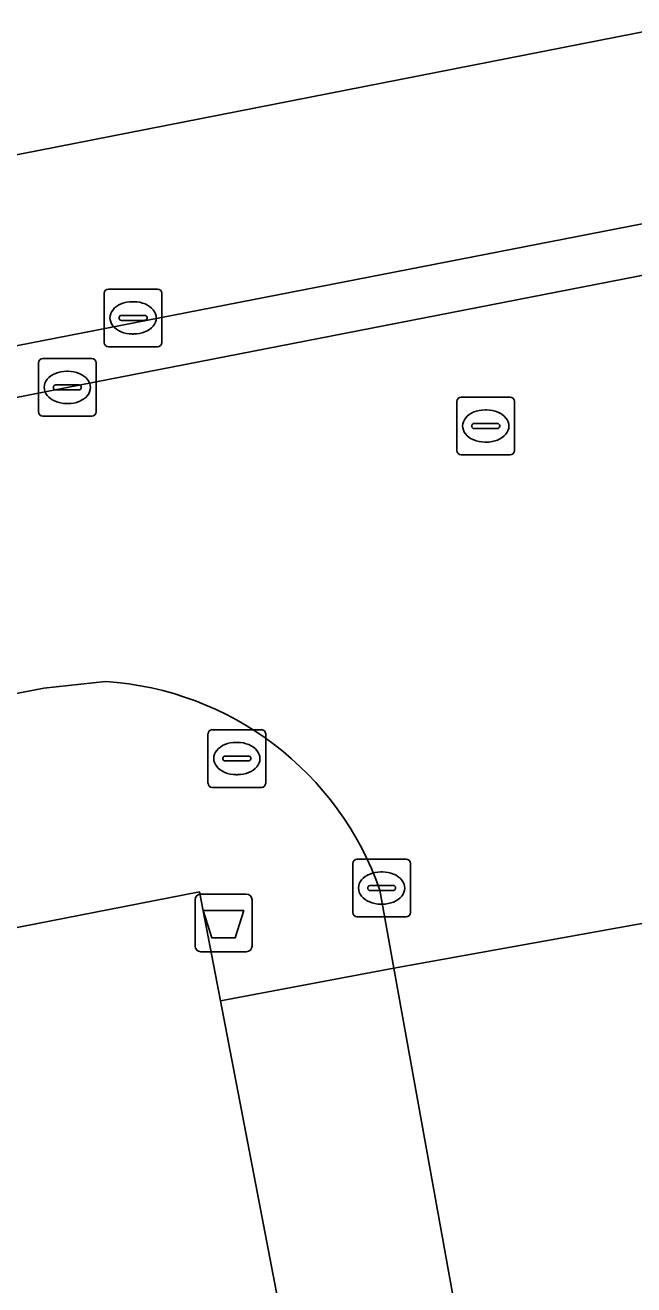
# Model space of a CAD drawing. Extents: x 160377 to 161131, y 383938 to 384853.
# Drawn here: x 160730.83 to 160741.38, y 384800.49 to 384822.34 of the extents above; entities that cross this region are included whole.
import ezdxf

# ---------------------------------------------------------------- set-up
doc = ezdxf.new("R2010")
doc.units = 0
for name, color, linetype in [('IMGEO_Afvalbak', 7, 'Continuous'), ('IMGEO_Berm_open', 7, 'Continuous'), ('IMGEO_Brandkraan', 7, 'Continuous'), ('IMGEO_Kolk', 7, 'Continuous'), ('IMGEO_Pand', 7, 'Continuous'), ('IMGEO_Rijbaan_lokaal_gesloten', 7, 'Continuous'), ('IMGEO_Rijbaan_lokaal_open', 7, 'Continuous'), ('IMGEO_Rijbaan_regionaal_gesloten', 7, 'Continuous'), ('IMGEO_Rioolput', 7, 'Continuous'), ('IMGEO_Voetpad_open', 7, 'Continuous')]:
    doc.layers.add(name, color=color, linetype=linetype)

msp = doc.modelspace()

# ---------------------------------------------------------------- linework, layer by layer
at = {"layer": 'IMGEO_Afvalbak'}
for p, q in [((160733.872, 384807.27), (160734.662, 384807.27)), ((160734.662, 384807.27), (160733.872, 384807.27)), ((160733.772, 384806.37), (160733.772, 384807.17)), ((160733.772, 384807.17), (160733.772, 384806.37)), ((160734.762, 384807.17), (160734.762, 384806.37)), ((160734.762, 384806.37), (160734.762, 384807.17)), ((160734.662, 384806.27), (160733.872, 384806.27)), ((160733.872, 384806.27), (160734.662, 384806.27))]:
    msp.add_line(p, q, dxfattribs=at)
msp.add_lwpolyline([(160733.915, 384806.984), (160734.619, 384806.984), (160734.47, 384806.514), (160734.064, 384806.514), (160733.915, 384806.984)], dxfattribs=at)
for centre, start, end in [((160733.872, 384807.17), 90, 180), ((160733.872, 384807.17), 90, 180), ((160734.662, 384807.17), 0, 90), ((160734.662, 384807.17), 360, 90), ((160733.872, 384806.37), 180, 270), ((160733.872, 384806.37), 180, 270), ((160734.662, 384806.37), 270, 0), ((160734.662, 384806.37), 270, 0)]:
    msp.add_arc(centre, 0.1, start, end, dxfattribs=at)
at = {"layer": 'IMGEO_Berm_open'}
for points in [[(160753.962, 384821.317), (160669.687, 384804.898)], [(160668.863, 384803.782), (160690.315, 384807.978), (160710.765, 384811.973), (160731.557, 384816.055), (160751.991, 384820.036), (160754.132, 384820.304)]]:
    msp.add_lwpolyline(points, dxfattribs=at)
at = {"layer": 'IMGEO_Brandkraan'}
for p, q in [((160733.997, 384809.195), (160733.997, 384810.047)), ((160734.072, 384810.121), (160734.924, 384810.121)), ((160734.998, 384810.047), (160734.998, 384809.195)), ((160734.485, 384809.901), (160734.51, 384809.901)), ((160734.256, 384809.615), (160734.256, 384809.627)), ((160734.299, 384809.664), (160734.697, 384809.664)), ((160734.74, 384809.627), (160734.74, 384809.615)), ((160734.694, 384809.578), (160734.296, 384809.578)), ((160734.508, 384809.341), (160734.483, 384809.341)), ((160734.924, 384809.121), (160734.072, 384809.121))]:
    msp.add_line(p, q, dxfattribs=at)
for points in [[(160733.997, 384809.195), (160733.997, 384810.047)], [(160734.072, 384810.121), (160734.924, 384810.121)], [(160734.998, 384810.047), (160734.998, 384809.195)], [(160734.924, 384809.121), (160734.072, 384809.121)]]:
    msp.add_lwpolyline(points, dxfattribs=at)
for centre, radius, start, end in [((160734.074, 384810.045), 0.0765, 91.552, 178.448), ((160734.074, 384810.045), 0.0765, 91.552, 178.448), ((160734.922, 384810.045), 0.0765, 1.552, 88.448), ((160734.922, 384810.045), 0.0765, 1.552, 88.448), ((160734.296, 384809.624), 0.0403, 85.8775, 175.7526), ((160734.293, 384809.614), 0.0366, 178.938, 274.7102), ((160734.697, 384809.621), 0.043, 264.8664, 352.4533), ((160734.701, 384809.626), 0.0386, 1.7309, 96.639), ((160734.074, 384809.197), 0.0765, 181.552, 268.448), ((160734.074, 384809.197), 0.0765, 181.552, 268.448), ((160734.922, 384809.197), 0.0765, 271.552, 358.448), ((160734.922, 384809.197), 0.0765, 271.552, 358.448)]:
    msp.add_arc(centre, radius, start, end, dxfattribs=at)
for centre, major_axis, ratio, start_param, end_param in [((160734.484, 384809.621), (-0.387, 0.002), 0.722429, 4.712389, 7.853982), ((160734.509, 384809.621), (-0.39, 0.002), 0.717154, 1.570796, 4.712389)]:
    msp.add_ellipse(centre, major_axis=major_axis, ratio=ratio, start_param=start_param, end_param=end_param, dxfattribs=at)
at = {"layer": 'IMGEO_Kolk'}
for p, q in [((160732.197, 384816.836), (160732.197, 384817.688)), ((160732.272, 384817.762), (160733.124, 384817.762)), ((160733.198, 384817.688), (160733.198, 384816.836)), ((160732.685, 384817.542), (160732.71, 384817.542)), ((160732.456, 384817.256), (160732.456, 384817.268)), ((160732.499, 384817.305), (160732.897, 384817.305)), ((160732.94, 384817.268), (160732.94, 384817.256)), ((160732.894, 384817.219), (160732.496, 384817.219)), ((160732.708, 384816.982), (160732.683, 384816.982)), ((160733.124, 384816.762), (160732.272, 384816.762)), ((160731.056, 384815.63), (160731.056, 384816.482)), ((160731.131, 384816.556), (160731.983, 384816.556)), ((160732.057, 384816.482), (160732.057, 384815.63)), ((160731.544, 384816.336), (160731.569, 384816.336)), ((160731.315, 384816.05), (160731.315, 384816.062)), ((160731.753, 384816.013), (160731.355, 384816.013)), ((160731.358, 384816.099), (160731.756, 384816.099)), ((160731.799, 384816.062), (160731.799, 384816.05)), ((160731.567, 384815.776), (160731.542, 384815.776)), ((160731.983, 384815.556), (160731.131, 384815.556)), ((160736.584, 384807.875), (160737.436, 384807.875)), ((160736.509, 384806.949), (160736.509, 384807.801)), ((160736.997, 384807.655), (160737.022, 384807.655)), ((160737.51, 384807.801), (160737.51, 384806.949)), ((160736.811, 384807.418), (160737.209, 384807.418)), ((160736.768, 384807.369), (160736.768, 384807.381)), ((160737.206, 384807.332), (160736.808, 384807.332)), ((160737.252, 384807.381), (160737.252, 384807.369)), ((160737.02, 384807.095), (160736.995, 384807.095)), ((160737.436, 384806.875), (160736.584, 384806.875))]:
    msp.add_line(p, q, dxfattribs=at)
for points in [[(160732.197, 384816.836), (160732.197, 384817.688)], [(160732.272, 384817.762), (160733.124, 384817.762)], [(160733.198, 384817.688), (160733.198, 384816.836)], [(160733.124, 384816.762), (160732.272, 384816.762)], [(160731.056, 384815.63), (160731.056, 384816.482)], [(160731.131, 384816.556), (160731.983, 384816.556)], [(160732.057, 384816.482), (160732.057, 384815.63)], [(160731.983, 384815.556), (160731.131, 384815.556)], [(160736.584, 384807.875), (160737.436, 384807.875)], [(160736.509, 384806.949), (160736.509, 384807.801)], [(160737.51, 384807.801), (160737.51, 384806.949)], [(160737.436, 384806.875), (160736.584, 384806.875)]]:
    msp.add_lwpolyline(points, dxfattribs=at)
for centre, radius, start, end in [((160732.274, 384817.686), 0.0765, 91.552, 178.448), ((160732.274, 384817.686), 0.0765, 91.552, 178.448), ((160733.122, 384817.686), 0.0765, 1.552, 88.448), ((160733.122, 384817.686), 0.0765, 1.552, 88.448), ((160732.496, 384817.265), 0.0403, 85.8775, 175.7526), ((160732.493, 384817.255), 0.0366, 178.938, 274.7102), ((160732.897, 384817.262), 0.043, 264.8664, 352.4533), ((160732.901, 384817.267), 0.0386, 1.7309, 96.639), ((160732.274, 384816.838), 0.0765, 181.552, 268.448), ((160732.274, 384816.838), 0.0765, 181.552, 268.448), ((160733.122, 384816.838), 0.0765, 271.552, 358.448), ((160733.122, 384816.838), 0.0765, 271.552, 358.448), ((160731.133, 384816.48), 0.0765, 91.552, 178.448), ((160731.133, 384816.48), 0.0765, 91.552, 178.448), ((160731.981, 384816.48), 0.0765, 1.552, 88.448), ((160731.981, 384816.48), 0.0765, 1.552, 88.448), ((160731.355, 384816.059), 0.0403, 85.8775, 175.7526), ((160731.352, 384816.049), 0.0366, 178.938, 274.7102), ((160731.756, 384816.056), 0.043, 264.8664, 352.4533), ((160731.76, 384816.061), 0.0386, 1.7309, 96.639), ((160731.133, 384815.632), 0.0765, 181.552, 268.448), ((160731.133, 384815.632), 0.0765, 181.552, 268.448), ((160731.981, 384815.632), 0.0765, 271.552, 358.448), ((160731.981, 384815.632), 0.0765, 271.552, 358.448), ((160736.586, 384807.799), 0.0765, 91.552, 178.448), ((160736.586, 384807.799), 0.0765, 91.552, 178.448), ((160737.434, 384807.799), 0.0765, 1.552, 88.448), ((160737.434, 384807.799), 0.0765, 1.552, 88.448), ((160736.808, 384807.378), 0.0403, 85.8775, 175.7526), ((160737.213, 384807.38), 0.0386, 1.7309, 96.639), ((160736.805, 384807.368), 0.0366, 178.938, 274.7102), ((160737.209, 384807.375), 0.043, 264.8664, 352.4533), ((160736.586, 384806.951), 0.0765, 181.552, 268.448), ((160736.586, 384806.951), 0.0765, 181.552, 268.448), ((160737.434, 384806.951), 0.0765, 271.552, 358.448), ((160737.434, 384806.951), 0.0765, 271.552, 358.448)]:
    msp.add_arc(centre, radius, start, end, dxfattribs=at)
for centre, major_axis, ratio, start_param, end_param in [((160732.684, 384817.262), (-0.387, 0.002), 0.722429, 4.712389, 7.853982), ((160732.709, 384817.262), (-0.39, 0.002), 0.717154, 1.570796, 4.712389), ((160731.543, 384816.056), (-0.387, 0.002), 0.722429, 4.712389, 7.853982), ((160731.568, 384816.056), (-0.39, 0.002), 0.717154, 1.570796, 4.712389), ((160736.996, 384807.375), (-0.387, 0.002), 0.722429, 4.712389, 7.853982), ((160737.021, 384807.375), (-0.39, 0.002), 0.717154, 1.570796, 4.712389)]:
    msp.add_ellipse(centre, major_axis=major_axis, ratio=ratio, start_param=start_param, end_param=end_param, dxfattribs=at)
at = {"layer": 'IMGEO_Pand'}
msp.add_lwpolyline([(160734.212, 384805.42), (160733.849, 384807.308), (160708.498, 384802.355), (160708.412, 384802.765), (160706.995, 384802.488), (160707.079, 384802.056), (160704.115, 384801.479), (160703.994, 384801.892), (160702.589, 384801.624), (160702.668, 384801.211), (160680.864, 384796.949), (160683.571, 384783.298), (160728.933, 384792.151), (160729.789, 384787.742), (160737.348, 384789.133), (160736.294, 384794.606), (160736.096, 384795.636)], close=True, dxfattribs=at)
at = {"layer": 'IMGEO_Rijbaan_lokaal_gesloten'}
msp.add_lwpolyline([(160738.458, 384799.129), (160743.338, 384800.001), (160745.254, 384800.343), (160744.007, 384807.202), (160741.977, 384806.839), (160737.223, 384805.988)], close=True, dxfattribs=at)
at = {"layer": 'IMGEO_Rijbaan_lokaal_open'}
for points in [[(160745.246, 384813.658), (160756.944, 384815.951), (160756.782, 384816.801), (160754.132, 384820.304), (160751.991, 384820.036), (160731.557, 384816.055), (160710.765, 384811.973), (160690.315, 384807.978), (160668.863, 384803.782)], [(160712.036, 384807.136), (160731.148, 384810.84), (160732.219, 384810.957)], [(160736.981, 384807.336), (160737.223, 384805.988), (160741.977, 384806.839), (160744.007, 384807.202), (160743.867, 384807.97), (160743.83, 384808.209)]]:
    msp.add_lwpolyline(points, dxfattribs=at)
msp.add_arc((160731.87, 384805.556), 5.412, 19.2022, 86.2994, dxfattribs=at)
at = {"layer": 'IMGEO_Rijbaan_regionaal_gesloten'}
for points in [[(160620.019, 384800.647), (160623.941, 384800.965), (160636.271, 384802.448), (160652.633, 384805.11), (160663.941, 384807.107), (160687.886, 384811.633), (160723.538, 384818.688), (160757.394, 384825.337), (160773.567, 384827.732), (160796.581, 384831.06), (160808.154, 384832.524), (160820.659, 384834.653), (160832.812, 384837.187), (160831.861, 384840.102), (160818.009, 384837.306), (160805.372, 384835.31), (160791.27, 384833.313), (160761.012, 384829.451), (160759.855, 384829.172), (160673.267, 384812.223)], [(160833.826, 384834.082), (160832.812, 384837.187), (160820.659, 384834.653), (160808.154, 384832.524), (160796.581, 384831.06), (160773.567, 384827.732), (160757.394, 384825.337), (160723.538, 384818.688), (160687.886, 384811.633), (160663.941, 384807.107), (160652.633, 384805.11), (160636.271, 384802.448), (160623.941, 384800.965), (160620.019, 384800.647)], [(160669.687, 384804.898), (160753.962, 384821.317)]]:
    msp.add_lwpolyline(points, dxfattribs=at)
at = {"layer": 'IMGEO_Rioolput'}
for p, q in [((160738.315, 384814.961), (160738.315, 384815.813)), ((160738.39, 384815.887), (160739.242, 384815.887)), ((160739.316, 384815.813), (160739.316, 384814.961)), ((160738.803, 384815.667), (160738.828, 384815.667)), ((160738.574, 384815.381), (160738.574, 384815.393)), ((160739.012, 384815.344), (160738.614, 384815.344)), ((160738.617, 384815.43), (160739.015, 384815.43)), ((160739.058, 384815.393), (160739.058, 384815.381)), ((160738.826, 384815.107), (160738.801, 384815.107)), ((160739.242, 384814.887), (160738.39, 384814.887))]:
    msp.add_line(p, q, dxfattribs=at)
for points in [[(160738.315, 384814.961), (160738.315, 384815.813)], [(160738.39, 384815.887), (160739.242, 384815.887)], [(160739.316, 384815.813), (160739.316, 384814.961)], [(160739.242, 384814.887), (160738.39, 384814.887)]]:
    msp.add_lwpolyline(points, dxfattribs=at)
for centre, radius, start, end in [((160738.392, 384815.811), 0.0765, 91.552, 178.448), ((160738.392, 384815.811), 0.0765, 91.552, 178.448), ((160739.24, 384815.811), 0.0765, 1.552, 88.448), ((160739.24, 384815.811), 0.0765, 1.552, 88.448), ((160738.614, 384815.39), 0.0403, 85.8775, 175.7526), ((160738.611, 384815.38), 0.0366, 178.938, 274.7102), ((160739.015, 384815.387), 0.043, 264.8664, 352.4533), ((160739.019, 384815.392), 0.0386, 1.7309, 96.639), ((160738.392, 384814.963), 0.0765, 181.552, 268.448), ((160738.392, 384814.963), 0.0765, 181.552, 268.448), ((160739.24, 384814.963), 0.0765, 271.552, 358.448), ((160739.24, 384814.963), 0.0765, 271.552, 358.448)]:
    msp.add_arc(centre, radius, start, end, dxfattribs=at)
for centre, major_axis, ratio, start_param, end_param in [((160738.802, 384815.387), (-0.387, 0.002), 0.722429, 4.712389, 7.853982), ((160738.827, 384815.387), (-0.39, 0.002), 0.717154, 1.570796, 4.712389)]:
    msp.add_ellipse(centre, major_axis=major_axis, ratio=ratio, start_param=start_param, end_param=end_param, dxfattribs=at)
at = {"layer": 'IMGEO_Voetpad_open'}
for points in [[(160732.219, 384810.957), (160731.148, 384810.84), (160712.036, 384807.136), (160669.558, 384798.838)], [(160702.668, 384801.211), (160702.589, 384801.624), (160703.994, 384801.892), (160704.115, 384801.479), (160707.079, 384802.056), (160706.995, 384802.488), (160708.412, 384802.765), (160708.498, 384802.355), (160733.849, 384807.308), (160734.212, 384805.42), (160737.223, 384805.988), (160736.981, 384807.336)]]:
    msp.add_lwpolyline(points, dxfattribs=at)
msp.add_lwpolyline([(160737.223, 384805.988), (160734.212, 384805.42), (160736.096, 384795.636), (160738.992, 384796.159), (160738.946, 384796.415), (160738.458, 384799.129)], close=True, dxfattribs=at)
msp.add_arc((160731.87, 384805.556), 5.412, 19.2022, 86.2994, dxfattribs=at)

doc.saveas('drawing.dxf')
